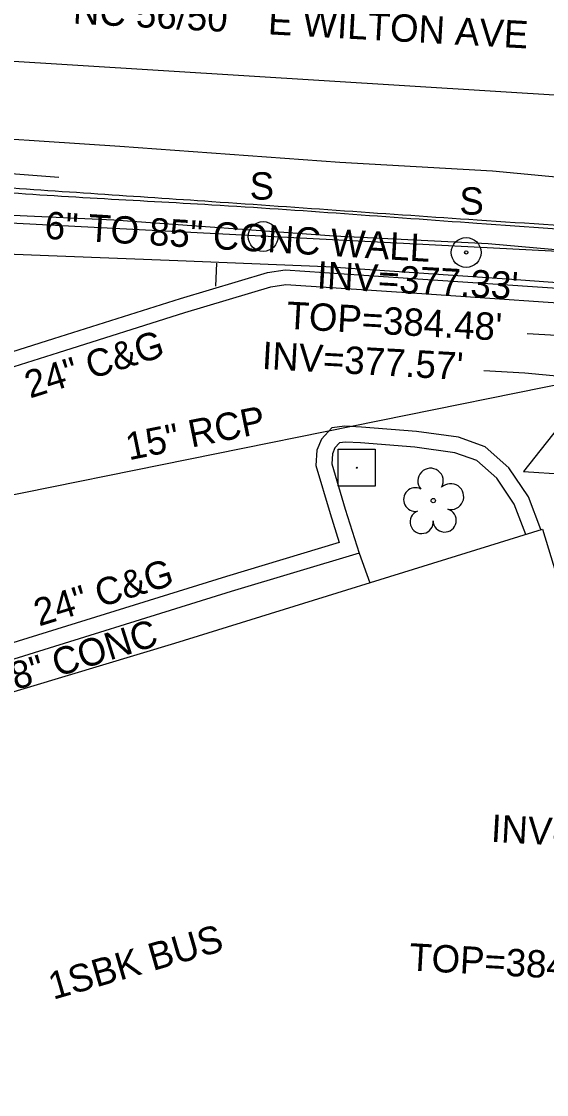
# Model space of a CAD drawing. Extents: x 2089016 to 2094354, y 862840 to 864725.
# Drawn here: x 2092907.3 to 2092984, y 863469.8 to 863626.7 of the extents above; entities that cross this region are included whole.
import ezdxf

# ---------------------------------------------------------------- set-up
doc = ezdxf.new("R2010")
doc.units = 0
for name, color, linetype in [('Exist Building', 7, 'Continuous'), ('Exist Building Text', 7, 'Continuous'), ('Exist Horizontal Alignment', 7, 'Continuous'), ('Exist Other Culture Area Outline', 7, 'Continuous'), ('Exist Other Culture Area Outline Text', 7, 'Continuous'), ('Exist Other Culture Sign Text', 7, 'Continuous'), ('Exist Right of Way Line', 7, 'Continuous'), ('Exist Roads Curbs', 7, 'Continuous'), ('Exist Roads Curbs Text', 7, 'Continuous'), ('Exist Roads EOP', 7, 'Continuous'), ('Exist Roads EOP Other', 7, 'Continuous'), ('Exist Roads EOP Text', 7, 'Continuous'), ('Exist Roads EOT', 7, 'Continuous'), ('Exist Structure Minor Drop Inlet Top Elevation', 7, 'Continuous'), ('Exist Structure Minor Pipes HDPE 10 Inch Leader', 7, 'Continuous'), ('Exist Structure Minor Pipes RCP 15 Inch', 7, 'Continuous'), ('Exist Structure Minor Pipes RCP 15 Inch Invert', 7, 'Continuous'), ('Exist Structure Minor Pipes RCP 15 Inch Leader', 7, 'Continuous'), ('Exist Structure Minor Pipes RCP 15 Inch Text', 7, 'Continuous'), ('Exist Structure Minor Storm Sewer Manhole Leader', 7, 'Continuous'), ('Exist Structure Minor Storm Sewer Manhole Text', 7, 'Continuous'), ('Exist Utilities Other Pole With Base CELL', 7, 'Continuous'), ('Exist Utilities Telephone UG Cable SUE LOS B', 7, 'Continuous'), ('Exist Vegetation Hedge Row', 7, 'Continuous'), ('Exist Vegetation Tree CELL', 7, 'Continuous'), ('Prop Conc Driveway', 7, 'Continuous'), ('R5707_NCDOT_FS_170814 - Exist Roads EOT', 7, 'Continuous'), ('R5707_NCDOT_FS_170814 - Exist Utilities Water UG Line SUE LOS B', 7, 'Continuous')]:
    doc.layers.add(name, color=color, linetype=linetype)

msp = doc.modelspace()

# ---------------------------------------------------------------- linework, layer by layer
at = {"layer": 'Exist Building'}
for p, q in [((2092893.34, 863593.2), (2092912.54, 863592.49)), ((2092912.54, 863592.49), (2092930.19, 863591.82)), ((2092930.19, 863591.82), (2092951.81, 863590.94)), ((2092951.81, 863590.94), (2092978.98, 863589.07)), ((2092978.98, 863589.07), (2093007.22, 863587.02))]:
    msp.add_line(p, q, dxfattribs=at)
msp.add_lwpolyline([(2092876.63, 863421.44), (2092852.19, 863498.24), (2092850.75, 863503.41), (2092851.05, 863506.43), (2092852.03, 863509.25), (2092853.54, 863511.69), (2092856.63, 863514.15), (2092866.58, 863516.84), (2092929.74, 863535.83), (2092983.43, 863552.5), (2093001.36, 863493.67), (2093002.4, 863490.35), (2093002.96, 863488.11), (2092994.33, 863472.8), (2093011.7, 863463.03), (2093003.05, 863446.38), (2092985.19, 863455.8), (2092876.6, 863421.42)], close=True, dxfattribs=at)
at = {"layer": 'Exist Horizontal Alignment'}
msp.add_line((2092859.18, 863623.86), (2093057.05, 863611.55), dxfattribs=at)
at = {"layer": 'Exist Other Culture Area Outline'}
msp.add_line((2092956.64, 863549.01), (2092958.21, 863544.67), dxfattribs=at)
at = {"layer": 'Exist Right of Way Line'}
msp.add_line((2092887.59, 863598.23), (2093123.99, 863586.06), dxfattribs=at)
at = {"layer": 'Exist Roads Curbs'}
for points in [[(2092894.68, 863574.89), (2092912.07, 863580.37), (2092930.58, 863586.23), (2092943.26, 863590.05), (2092945.83, 863590.45), (2092965.98, 863589.09), (2092994.4, 863587.17), (2093013.32, 863585.39), (2093015.57, 863584.96), (2093017.17, 863584.36), (2093019.09, 863582.94), (2093020.9, 863581.36), (2093022.27, 863579.49), (2093023.39, 863577.71), (2093023.9, 863576.86), (2093024.8, 863576.51), (2093026.12, 863576.81), (2093037.66, 863580.34), (2093041.52, 863581.33), (2093043.89, 863581.55), (2093046.33, 863580.95)], [(2092981.03, 863551.75), (2092979.33, 863556.17), (2092976.77, 863559.96), (2092973.88, 863562.53), (2092970.62, 863563.69), (2092964.8, 863564.49), (2092956.86, 863565.12), (2092954.65, 863565.23), (2092953.81, 863565.13), (2092953.12, 863564.38), (2092952.75, 863563.52), (2092952.65, 863562.06), (2092954.63, 863555.46), (2092956.64, 863549.01), (2092937.97, 863543.39), (2092868.45, 863521.78)]]:
    msp.add_lwpolyline(points, dxfattribs=at)
msp.add_spline([(2092836.88, 863591.97), (2092839.4, 863592.98), (2092859.83, 863600.59), (2092883.19, 863603.25), (2092901.66, 863602.03), (2092935.15, 863599.95), (2092973.88, 863597.25), (2093018.11, 863594.22)], degree=3, dxfattribs=at)
at = {"layer": 'Exist Roads EOP'}
msp.add_spline([(2092783.65, 863530.8), (2092785.6, 863535.1), (2092792.69, 863549.72), (2092807.46, 863570.01), (2092820.61, 863582.26), (2092829.78, 863588.66), (2092831.76, 863589.72), (2092836.76, 863592.49), (2092839.09, 863593.52), (2092859.84, 863601.08), (2092883.17, 863603.69), (2092901.83, 863602.72), (2092935.14, 863600.43), (2092973.9, 863597.74), (2093018.26, 863594.81), (2093029.57, 863594.02), (2093045.49, 863593.14)], degree=3, dxfattribs=at)
at = {"layer": 'Exist Roads EOP Other'}
for points in [[(2092895.08, 863572.77), (2092912.72, 863578.33), (2092931.21, 863584.19), (2092943.74, 863587.96), (2092945.93, 863588.3), (2092965.83, 863586.95), (2092994.23, 863585.03), (2093013.02, 863583.26), (2093014.99, 863582.89), (2093016.14, 863582.46), (2093017.75, 863581.27), (2093019.31, 863579.9), (2093020.5, 863578.29), (2093021.56, 863576.59), (2093022.44, 863575.12), (2093024.64, 863574.28), (2093026.67, 863574.74), (2093038.23, 863578.28), (2093039.44, 863578.59)], [(2092983.23, 863552.46), (2092981.39, 863557.24), (2092978.52, 863561.49), (2092975.08, 863564.56), (2092971.17, 863565.94), (2092965.05, 863566.79), (2092957.01, 863567.42), (2092954.57, 863567.55), (2092952.69, 863567.32), (2092951.16, 863565.65), (2092950.48, 863564.08), (2092950.32, 863561.81), (2092952.42, 863554.79), (2092953.74, 863550.55), (2092937.3, 863545.6), (2092869.93, 863524.66)], [(2092983.23, 863552.46), (2092983.24, 863552.44)]]:
    msp.add_lwpolyline(points, dxfattribs=at)
at = {"layer": 'Exist Roads EOT'}
msp.add_lwpolyline([(2092792.4, 863550.57), (2092795.85, 863556.84), (2092798.98, 863561.76), (2092801.57, 863565.75), (2092805.51, 863570.84), (2092808.64, 863574.5), (2092812.27, 863578.11), (2092816.26, 863581.45), (2092820.45, 863585.25), (2092825.18, 863588.52), (2092831.93, 863592.18), (2092838.74, 863595.56), (2092845.54, 863598.83), (2092851.24, 863601.01), (2092858.88, 863603.07), (2092865.12, 863604.29), (2092871.06, 863605.12), (2092878.22, 863605.81), (2092885.11, 863605.75), (2092896.33, 863605.25), (2092912.78, 863604)], dxfattribs=at)
at = {"layer": 'Exist Structure Minor Pipes HDPE 10 Inch Leader'}
msp.add_lwpolyline([(2092990.82, 863573.76), (2092980.66, 863560.94), (2092986.65, 863560.54)], dxfattribs=at)
at = {"layer": 'Exist Structure Minor Pipes RCP 15 Inch'}
msp.add_line((2092856.71, 863547.53), (2092989.64, 863574.49), dxfattribs=at)
at = {"layer": 'Exist Structure Minor Pipes RCP 15 Inch Leader'}
msp.add_lwpolyline([(2092989.64, 863574.49), (2092980.88, 863575.33), (2092974.89, 863575.66)], dxfattribs=at)
at = {"layer": 'Exist Structure Minor Storm Sewer Manhole Leader'}
msp.add_lwpolyline([(2092990.56, 863574.65), (2092987.22, 863580.74), (2092981.23, 863581.07)], dxfattribs=at)
at = {"layer": 'Exist Utilities Other Pole With Base CELL'}
msp.add_line((2092956.32, 863561.5), (2092956.32, 863561.5), dxfattribs=at)
msp.add_lwpolyline([(2092953.59, 863564.2), (2092958.99, 863564.2), (2092958.99, 863558.8), (2092953.59, 863558.8), (2092953.59, 863564.2)], dxfattribs=at)
msp.add_circle((2092956.32, 863561.5), 0.0707, dxfattribs=at)
at = {"layer": 'Exist Utilities Telephone UG Cable SUE LOS B'}
msp.add_lwpolyline([(2092779.89, 863512.86), (2092788.11, 863530.53), (2092797.4, 863547.58), (2092809.23, 863563.23), (2092822.64, 863575.42), (2092828.88, 863582.86), (2092836.05, 863587.14), (2092845.53, 863592.53), (2092859.17, 863597.48), (2092876.6, 863599.47), (2092893.55, 863598.15), (2092906.05, 863598.42), (2092920.81, 863597.72), (2092953.01, 863595.42), (2092975.53, 863594.29), (2092995.79, 863592.5), (2093005.92, 863592.38), (2093018.31, 863590.99), (2093028.04, 863590.05), (2093039.36, 863588.77), (2093044.89, 863588.01), (2093051.76, 863588.78), (2093060.74, 863588.78)], dxfattribs=at)
at = {"layer": 'Exist Vegetation Hedge Row'}
msp.add_line((2092935.84, 863591.42), (2092935.67, 863588.06), dxfattribs=at)
at = {"layer": 'Exist Vegetation Tree CELL'}
msp.add_line((2092967.49, 863556.69), (2092967.49, 863556.69), dxfattribs=at)
msp.add_circle((2092967.49, 863556.69), 0.326, dxfattribs=at)
for centre, radius, start, end in [((2092967.1, 863559.56), 1.86, 330.1651, 219.7134), ((2092964.88, 863556.84), 1.73, 62.6636, 279.3457), ((2092970.04, 863557.27), 1.9, 257.1011, 134.1999), ((2092965.79, 863553.56), 1.69, 111.5671, 6.231), ((2092969.16, 863553.79), 1.7, 181.2822, 74.56)]:
    msp.add_arc(centre, radius, start, end, dxfattribs=at)
at = {"layer": 'Prop Conc Driveway'}
for centre, radius in [((2092942.64, 863595.31), 2.18), ((2092942.64, 863595.31), 0.24), ((2092972.3, 863592.97), 2.18), ((2092972.3, 863592.97), 0.24)]:
    msp.add_circle(centre, radius, dxfattribs=at)
at = {"layer": 'R5707_NCDOT_FS_170814 - Exist Roads EOT'}
msp.add_lwpolyline([(2092792.4, 863550.57), (2092795.85, 863556.84), (2092798.98, 863561.76), (2092801.57, 863565.75), (2092805.51, 863570.84), (2092808.64, 863574.5), (2092812.27, 863578.11), (2092816.26, 863581.45), (2092820.45, 863585.25), (2092825.18, 863588.52), (2092831.93, 863592.18), (2092838.74, 863595.56), (2092845.54, 863598.83), (2092851.24, 863601.01), (2092858.88, 863603.07), (2092865.12, 863604.29), (2092871.06, 863605.12), (2092878.22, 863605.81), (2092885.11, 863605.75), (2092896.33, 863605.25), (2092912.78, 863604)], dxfattribs=at)
at = {"layer": 'R5707_NCDOT_FS_170814 - Exist Utilities Water UG Line SUE LOS B'}
msp.add_lwpolyline([(2092619.75, 863665.41), (2092671.68, 863651.84), (2092719.09, 863639.53), (2092772.31, 863627.1), (2092789.8, 863623.16), (2092809.47, 863618.36), (2092826.85, 863614.85), (2092866.66, 863612.17), (2092893.62, 863610.38), (2092921.68, 863608.51), (2092953.83, 863606.19), (2092976.13, 863604.89), (2092996.23, 863602.99), (2093019.05, 863601.68), (2093039.12, 863600.93), (2093056.23, 863599.79), (2093073.14, 863598.5)], dxfattribs=at)

# ---------------------------------------------------------------- texts
at = {"layer": 'Exist Building Text'}
for s, rotation, p in [('6" TO 85" CONC WALL', 356.556, (2092910.63, 863594.98)), ('1SBK BUS', 16.1088, (2092911.96, 863483.69))]:
    msp.add_text(s, height=4, rotation=rotation, dxfattribs=at).set_placement(p)
at = {"layer": 'Exist Other Culture Area Outline Text'}
msp.add_text('78" CONC ', height=4, rotation=17.5253, dxfattribs=at).set_placement((2092903.64, 863528.07))
at = {"layer": 'Exist Other Culture Sign Text'}
for p in [(2092940.66, 863600.7), (2092971.31, 863598.5)]:
    msp.add_text('S', height=4, dxfattribs=at).set_placement(p)
at = {"layer": 'Exist Roads Curbs Text'}
for rotation, p in [(17.5358, (2092908.56, 863571.6)), (17.2684, (2092909.89, 863538.27))]:
    msp.add_text('24" C&G', height=4, rotation=rotation, dxfattribs=at).set_placement(p)
at = {"layer": 'Exist Roads EOP Text'}
msp.add_text("NC 56/50    E WILTON AVE   39' BST", height=4, rotation=356.8603, dxfattribs=at).set_placement((2092914.78, 863626.44))
at = {"layer": 'Exist Structure Minor Drop Inlet Top Elevation'}
msp.add_text("TOP=384.73'", height=4, rotation=356.8362, dxfattribs=at).set_placement((2092963.89, 863487.99))
at = {"layer": 'Exist Structure Minor Pipes RCP 15 Inch Invert'}
for s, p in [("INV=377.33'", (2092950.42, 863587.71)), ("INV=377.57'", (2092942.39, 863575.95)), ("INV=382.39'", (2092975.86, 863506.8))]:
    msp.add_text(s, height=4, rotation=356.8362, dxfattribs=at).set_placement(p)
at = {"layer": 'Exist Structure Minor Pipes RCP 15 Inch Text'}
msp.add_text('15" RCP', height=4, rotation=11.4649, dxfattribs=at).set_placement((2092923.01, 863562.57))
at = {"layer": 'Exist Structure Minor Storm Sewer Manhole Text'}
msp.add_text("TOP=384.48'", height=4, rotation=356.8362, dxfattribs=at).set_placement((2092945.97, 863581.81))

doc.saveas('drawing.dxf')
